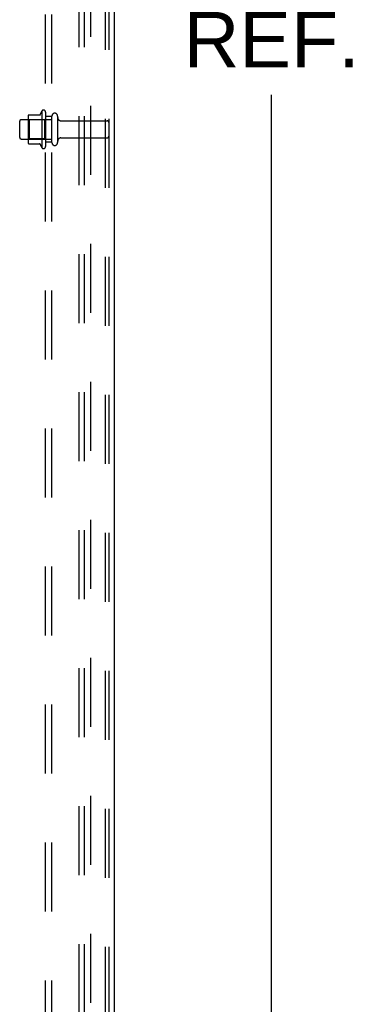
# Model space of a CAD drawing. Header units: inches. Extents: x 0 to 243, y 0 to 157.
# Tile 262 of 284: x 141 to 148, y 60 to 79. Entities that reach past the tile are written whole.
import ezdxf

# ---------------------------------------------------------------- set-up
doc = ezdxf.new("R2010")
doc.units = ezdxf.units.IN
doc.header["$LTSCALE"] = 13.357143
doc.header["$MEASUREMENT"] = 0
doc.linetypes.add('HIDDEN', pattern=[0.2, 0.1, -0.1])
doc.layers.get('0').update_dxf_attribs({"linetype": 'CONTINUOUS'})
for name, color, linetype in [('DEFAULT_2', 8, 'HIDDEN'), ('DIMENSIONS', 7, 'CONTINUOUS'), ('SUBPANEL', 7, 'CONTINUOUS')]:
    doc.layers.add(name, color=color, linetype=linetype)
doc.styles.get("Standard").update_dxf_attribs({"font": 'arial.ttf'})
doc.dimstyles.new('DIMSTYLE_1', dxfattribs={"dimtxt": 1.071429, "dimasz": 1.428571, "dimexe": 0.09, "dimexo": 0.07, "dimgap": 0.0375, "dimtad": 0, "dimtih": 1, "dimtoh": 1, "dimzin": 4, "dimdsep": 46, "dimtxsty": 'Standard', "dimblk": '_FILLED', "dimblk1": '_FILLED', "dimblk2": '_FILLED', "dimcen": 0.09, "dimadec": 3, "dimazin": 1, "dimtfac": 1, "dimtdec": 3, "dimtofl": 0, "dimtmove": 0, "dimatfit": 3, "dimldrblk": '_FILLED', "dimfxl": 0, "dimtolj": 1, "dimtzin": 4, "dimarcsym": 0})

# ---------------------------------------------------------------- blocks, each defined once
blk = doc.blocks.new('_FILLED')
at = {"color": 0, "linetype": 'ByBlock'}
blk.add_solid([(0, 0), (-1, 0.2), (-1, -0.2)], dxfattribs=at)
blk = doc.blocks.new('*D7')
at = {"layer": 'DIMENSIONS', "color": 2, "linetype": 'Continuous'}
for p, q in [((143.806, 117.836), (147.281, 117.836)), ((145.995, 117.836), (145.995, 81.487)), ((145.995, 41.071), (145.995, 77.737)), ((143.832, 41.071), (147.281, 41.071))]:
    blk.add_line(p, q, dxfattribs=at)
at = {"layer": 'DIMENSIONS', "color": 2, "linetype": 'Continuous', "xscale": 1.4285714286, "yscale": 1.4285714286, "zscale": 1.4285714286}
for p, rotation in [((145.995, 117.836), 90), ((145.995, 41.071), 270)]:
    blk.add_blockref('_FILLED', p, dxfattribs=dict(at, rotation=rotation))
at = {"layer": 'DIMENSIONS', "color": 2, "linetype": 'Continuous', "insert": (145.995, 80.951), "char_height": 1.0714, "width": 3.74403, "attachment_point": 2, "line_spacing_factor": 0.9}
blk.add_mtext('76.76\\PREF.', dxfattribs=at)

msp = doc.modelspace()

# ---------------------------------------------------------------- linework, layer by layer
at = {"color": 3, "linetype": 'Continuous'}
msp.add_line((142.947, 117.752), (142.947, 41.175), dxfattribs=at)
at = {"layer": 'DEFAULT_2', "color": 8, "linetype": 'HIDDEN'}
for p, q in [((142.268, 41.259), (142.268, 117.377)), ((142.372, 41.259), (142.372, 117.377)), ((142.77, 117.347), (142.77, 41.289)), ((142.843, 117.347), (142.843, 41.289)), ((141.548, 77.427), (141.548, 76.716)), ((141.618, 77.406), (141.618, 76.737)), ((141.118, 76.914), (141.118, 77.229)), ((141.148, 77.259), (141.743, 77.259)), ((141.282, 77.327), (141.282, 76.816)), ((141.302, 77.255), (141.282, 77.275)), ((141.293, 77.349), (141.521, 77.349)), ((141.598, 77.255), (141.302, 77.255)), ((141.302, 77.255), (141.302, 76.888)), ((141.598, 77.255), (141.618, 77.275)), ((141.598, 77.255), (141.598, 76.888)), ((141.743, 76.814), (141.743, 77.329)), ((141.853, 77.329), (141.853, 76.814)), ((141.916, 77.236), (142.813, 77.236)), ((141.148, 76.884), (141.743, 76.884)), ((141.302, 76.888), (141.282, 76.868)), ((141.598, 76.888), (141.302, 76.888)), ((141.598, 76.888), (141.618, 76.868)), ((141.916, 76.906), (142.813, 76.906)), ((141.293, 76.794), (141.521, 76.794))]:
    msp.add_line(p, q, dxfattribs=at)
for centre, radius, start, end in [((142.149, 77.071), 0.698, 149.3369, 156.0321), ((141.58, 77.406), 0.0384, 0, 145.5503), ((141.148, 77.229), 0.03, 90, 180), ((141.424, 77.327), 0.141, 174.7919, 180), ((141.293, 77.339), 0.01, 90, 174.8062), ((141.502, 77.359), 0.01, 270, 336.0321), ((141.798, 77.329), 0.055, 0, 180), ((141.916, 77.299), 0.0625, 180, 270), ((142.813, 77.206), 0.03, 0, 90), ((141.148, 76.914), 0.03, 180, 270), ((141.916, 76.844), 0.0625, 90, 180), ((142.813, 76.936), 0.03, 270, 360), ((141.424, 76.816), 0.141, 180, 185.2081), ((141.293, 76.804), 0.01, 185.1938, 270), ((141.502, 76.784), 0.01, 23.9679, 90), ((142.149, 77.071), 0.698, 203.9679, 210.6631), ((141.58, 76.737), 0.0384, 214.4497, 360), ((141.798, 76.814), 0.055, 180, 360)]:
    msp.add_arc(centre, radius, start, end, dxfattribs=at)
at = {"layer": 'SUBPANEL', "color": 8, "linetype": 'HIDDEN'}
for p, q in [((141.618, 43.228), (141.618, 110.915)), ((141.743, 43.228), (141.743, 110.915)), ((142.493, 49.478), (142.493, 104.665)), ((141.743, 77.321), (141.618, 77.321)), ((141.743, 76.821), (141.618, 76.821))]:
    msp.add_line(p, q, dxfattribs=at)

# ---------------------------------------------------------------- dimensions: what is measured, and where the dimension line sits
at = {"layer": 'DIMENSIONS', "color": 2, "linetype": 'Continuous'}
dim = msp.add_linear_dim(base=(145.9948, 117.8356), p1=(143.7624, 41.0714), p2=(143.7364, 117.8356), angle=90, text='<>\\PREF.', dimstyle='DIMSTYLE_1', dxfattribs=at)
dim.commit()
dim.dimension.update_dxf_attribs({"geometry": '*D7', "text_midpoint": (145.9948, 79.6116), "dimtype": 160})

doc.saveas('drawing.dxf')
